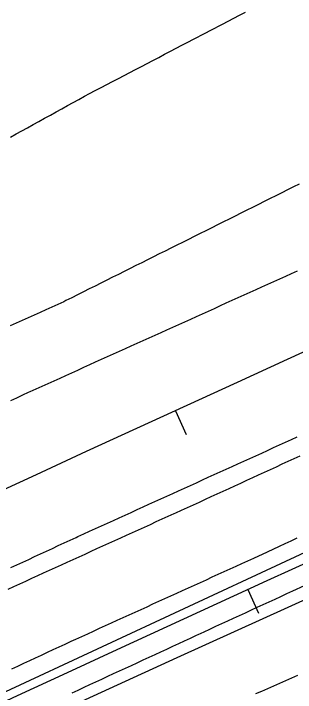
# Model space of a CAD drawing. Extents: x 1901471 to 1963503, y 756461 to 799997.
# Drawn here: x 1929120.7 to 1929164, y 772872.8 to 772976.9 of the extents above; entities that cross this region are included whole.
import ezdxf

# ---------------------------------------------------------------- set-up
doc = ezdxf.new("R2010")
doc.units = 0
for name, color, linetype in [('RD_EX_DR_ErosCtrl', 7, 'Continuous'), ('RD_EX_Fence_Other', 7, 'Continuous'), ('RD_EX_H2O', 7, 'Continuous'), ('RD_EX_Road', 7, 'Continuous'), ('RD_HC_Cl', 7, 'Continuous'), ('RD_HC_Data_Tic', 7, 'Continuous')]:
    doc.layers.add(name, color=color, linetype=linetype)

msp = doc.modelspace()

# ---------------------------------------------------------------- linework, layer by layer
at = {"layer": 'RD_EX_DR_ErosCtrl'}
for points in [[(1929120.49, 772876.41), (1929121.39, 772876.83), (1929122.3, 772877.25), (1929123.21, 772877.67), (1929124.11, 772878.09), (1929125.02, 772878.51), (1929125.93, 772878.94), (1929126.83, 772879.36), (1929127.74, 772879.78), (1929128.65, 772880.2), (1929129.55, 772880.62), (1929130.28, 772880.96), (1929131.19, 772881.38), (1929132.1, 772881.79), (1929133.01, 772882.2), (1929133.92, 772882.62), (1929134.83, 772883.03), (1929135.74, 772883.45), (1929136.65, 772883.86), (1929137.56, 772884.28), (1929138.47, 772884.69), (1929139.38, 772885.1), (1929140.3, 772885.52), (1929141.21, 772885.93), (1929142.12, 772886.35), (1929143.03, 772886.76), (1929143.03, 772886.76), (1929143.94, 772887.18), (1929144.85, 772887.59), (1929145.76, 772888), (1929146.67, 772888.42), (1929147.58, 772888.83), (1929148.49, 772889.25), (1929149.4, 772889.66), (1929150.31, 772890.08), (1929151.22, 772890.49), (1929152.13, 772890.9), (1929153.04, 772891.32), (1929153.95, 772891.73), (1929154.86, 772892.15), (1929155.77, 772892.56), (1929156.68, 772892.98), (1929157.59, 772893.39), (1929159.69, 772894.36), (1929161.5, 772895.21), (1929162.4, 772895.63), (1929163.31, 772896.06), (1929164.21, 772896.48)], [(1929165.33, 772889.15), (1929163.51, 772888.31), (1929162.61, 772887.89), (1929161.7, 772887.47), (1929160.79, 772887.06), (1929159.88, 772886.64), (1929158.98, 772886.22), (1929158.07, 772885.8), (1929157.16, 772885.38), (1929156.25, 772884.96), (1929155.34, 772884.54), (1929154.44, 772884.12), (1929153.53, 772883.7), (1929152.62, 772883.29), (1929151.71, 772882.87), (1929150.81, 772882.45), (1929149.9, 772882.03), (1929148.99, 772881.61), (1929148.73, 772881.49), (1929147.82, 772881.07), (1929146.92, 772880.65), (1929146.01, 772880.23), (1929145.1, 772879.81), (1929144.19, 772879.39), (1929143.29, 772878.97), (1929142.38, 772878.55), (1929141.47, 772878.13), (1929140.56, 772877.71), (1929139.66, 772877.29), (1929138.75, 772876.87), (1929137.84, 772876.45), (1929136.94, 772876.03), (1929136.03, 772875.62), (1929135.12, 772875.2), (1929134.21, 772874.78), (1929133.31, 772874.36), (1929133.31, 772874.36), (1929132.4, 772873.94), (1929131.49, 772873.52), (1929130.58, 772873.1), (1929129.68, 772872.68)]]:
    msp.add_lwpolyline(points, dxfattribs=at)
at = {"layer": 'RD_EX_Fence_Other'}
msp.add_lwpolyline([(1929453.99, 773013.49), (1929412.77, 772996.52), (1929365.54, 772976.46), (1929321.78, 772956.9), (1929278.58, 772938), (1929242.37, 772921.66), (1929193.01, 772899.52), (1929145.79, 772878.08), (1929093.85, 772854.28), (1929052.45, 772835.2), (1929005.86, 772812.62), (1928965.16, 772793.26), (1928917.87, 772770.09), (1928867.58, 772745.7)], dxfattribs=at)
at = {"layer": 'RD_EX_H2O'}
for points in [[(1929120.24, 772957.98), (1929121.12, 772958.47), (1929121.12, 772958.47), (1929122, 772958.95), (1929122.87, 772959.43), (1929123.75, 772959.91), (1929124.62, 772960.39), (1929125.5, 772960.88), (1929126.38, 772961.36), (1929127.25, 772961.84), (1929128.13, 772962.32), (1929129, 772962.81), (1929129.88, 772963.29), (1929130.76, 772963.77), (1929131.63, 772964.25), (1929132.38, 772964.66), (1929133.26, 772965.13), (1929134.15, 772965.59), (1929135.03, 772966.05), (1929135.92, 772966.52), (1929136.81, 772966.98), (1929137.69, 772967.44), (1929138.58, 772967.91), (1929139.46, 772968.37), (1929140.35, 772968.83), (1929141.24, 772969.3), (1929142.12, 772969.76), (1929143.01, 772970.22), (1929143.89, 772970.69), (1929144.78, 772971.15), (1929145.67, 772971.61), (1929146.55, 772972.08), (1929147.44, 772972.54), (1929148.32, 772973), (1929150.1, 772973.93), (1929150.98, 772974.39), (1929152.76, 772975.32), (1929153.64, 772975.78), (1929154.53, 772976.25), (1929155.41, 772976.71), (1929156.3, 772977.17)], [(1929119.57, 772872.9), (1929189.85, 772905.66)]]:
    msp.add_lwpolyline(points, dxfattribs=at)
at = {"layer": 'RD_EX_Road'}
for points in [[(1929164.55, 772950.77), (1929163.65, 772950.33), (1929162.76, 772949.88), (1929161.86, 772949.43), (1929160.97, 772948.99), (1929160.07, 772948.54), (1929159.18, 772948.09), (1929158.29, 772947.65), (1929157.39, 772947.2), (1929156.5, 772946.75), (1929155.6, 772946.3), (1929154.71, 772945.86), (1929153.81, 772945.41), (1929152.92, 772944.96), (1929152.02, 772944.52), (1929151.13, 772944.07), (1929150.24, 772943.62), (1929149.34, 772943.17), (1929148.45, 772942.73), (1929147.55, 772942.28), (1929146.66, 772941.83), (1929145.76, 772941.39), (1929144.87, 772940.94), (1929143.98, 772940.49), (1929143.08, 772940.05), (1929142.19, 772939.6), (1929141.29, 772939.15), (1929140.4, 772938.7), (1929139.5, 772938.26), (1929138.61, 772937.81), (1929137.72, 772937.36), (1929136.82, 772936.92), (1929135.93, 772936.47), (1929135.03, 772936.02), (1929134.14, 772935.57), (1929133.24, 772935.13), (1929132.35, 772934.68), (1929131.46, 772934.23), (1929130.56, 772933.79), (1929129.67, 772933.34), (1929128.77, 772932.89), (1929128.43, 772932.72), (1929127.52, 772932.31), (1929126.61, 772931.9), (1929125.7, 772931.48), (1929124.79, 772931.07), (1929123.88, 772930.66), (1929122.96, 772930.25), (1929122.05, 772929.83), (1929121.14, 772929.42), (1929120.23, 772929.01)], [(1929120.32, 772917.58), (1929121.23, 772918), (1929122.13, 772918.42), (1929123.04, 772918.84), (1929123.3, 772918.96), (1929124.21, 772919.37), (1929125.12, 772919.78), (1929126.03, 772920.2), (1929126.94, 772920.61), (1929127.86, 772921.02), (1929128.77, 772921.43), (1929129.68, 772921.84), (1929130.59, 772922.25), (1929131.5, 772922.66), (1929132.41, 772923.07), (1929133.32, 772923.49), (1929134.23, 772923.9), (1929135.15, 772924.31), (1929136.06, 772924.72), (1929136.97, 772925.13), (1929137.88, 772925.54), (1929138.79, 772925.95), (1929139.7, 772926.37), (1929140.61, 772926.78), (1929141.52, 772927.19), (1929142.44, 772927.6), (1929143.35, 772928.01), (1929144.26, 772928.42), (1929145.17, 772928.83), (1929146.08, 772929.25), (1929146.99, 772929.66), (1929147.9, 772930.07), (1929148.81, 772930.48), (1929149.73, 772930.89), (1929150.64, 772931.3), (1929151.55, 772931.71), (1929152.46, 772932.13), (1929153.37, 772932.54), (1929154.28, 772932.95), (1929155.19, 772933.36), (1929156.1, 772933.77), (1929157.01, 772934.18), (1929157.93, 772934.59), (1929158.84, 772935), (1929159.75, 772935.42), (1929160.66, 772935.83), (1929161.57, 772936.24), (1929162.48, 772936.65), (1929163.39, 772937.06), (1929164.3, 772937.47)], [(1929120.33, 772891.93), (1929121.24, 772892.35), (1929122.15, 772892.77), (1929123.05, 772893.2), (1929123.96, 772893.62), (1929124.87, 772894.04), (1929125.77, 772894.46), (1929126.68, 772894.88), (1929127.59, 772895.3), (1929128.49, 772895.73), (1929129.4, 772896.15), (1929130.31, 772896.57), (1929130.58, 772896.69), (1929131.49, 772897.11), (1929132.4, 772897.52), (1929133.31, 772897.93), (1929134.22, 772898.35), (1929135.13, 772898.76), (1929136.04, 772899.17), (1929136.95, 772899.59), (1929137.86, 772900), (1929138.77, 772900.41), (1929139.68, 772900.83), (1929140.59, 772901.24), (1929141.5, 772901.65), (1929142.41, 772902.07), (1929143.32, 772902.48), (1929144.23, 772902.89), (1929145.14, 772903.31), (1929146.05, 772903.72), (1929146.96, 772904.13), (1929147.87, 772904.55), (1929148.78, 772904.96), (1929149.69, 772905.38), (1929150.6, 772905.79), (1929151.51, 772906.2), (1929152.42, 772906.62), (1929153.33, 772907.03), (1929154.24, 772907.44), (1929155.15, 772907.86), (1929156.06, 772908.27), (1929156.97, 772908.68), (1929157.88, 772909.1), (1929158.79, 772909.51), (1929159.7, 772909.92), (1929160.61, 772910.34), (1929161.53, 772910.75), (1929162.44, 772911.16), (1929163.35, 772911.58), (1929164.26, 772911.99)], [(1929119.88, 772888.63), (1929120.79, 772889.05), (1929121.7, 772889.46), (1929122.61, 772889.87), (1929123.52, 772890.29), (1929124.43, 772890.7), (1929125.34, 772891.12), (1929126.25, 772891.53), (1929127.16, 772891.94), (1929128.07, 772892.36), (1929128.98, 772892.77), (1929129.89, 772893.19), (1929130.8, 772893.6), (1929131.71, 772894.01), (1929132.62, 772894.43), (1929133.53, 772894.84), (1929134.44, 772895.25), (1929135.35, 772895.67), (1929136.26, 772896.08), (1929137.17, 772896.5), (1929138.08, 772896.91), (1929138.99, 772897.32), (1929139.9, 772897.74), (1929140.81, 772898.15), (1929141.72, 772898.56), (1929142.63, 772898.98), (1929143.54, 772899.39), (1929144.45, 772899.81), (1929145.36, 772900.22), (1929145.6, 772900.33), (1929146.51, 772900.74), (1929147.42, 772901.16), (1929148.33, 772901.58), (1929149.24, 772901.99), (1929150.15, 772902.41), (1929151.05, 772902.83), (1929151.96, 772903.24), (1929152.87, 772903.66), (1929153.78, 772904.08), (1929154.69, 772904.49), (1929155.6, 772904.91), (1929156.51, 772905.33), (1929157.42, 772905.74), (1929158.32, 772906.16), (1929159.23, 772906.58), (1929160.14, 772906.99), (1929161.05, 772907.41), (1929161.96, 772907.83), (1929162.87, 772908.24), (1929163.78, 772908.66), (1929164.69, 772909.08)], [(1929157.92, 772872.59), (1929158.84, 772872.99), (1929159.75, 772873.4), (1929160.66, 772873.8), (1929161.58, 772874.21), (1929162.49, 772874.61), (1929163.41, 772875.02), (1929164.32, 772875.42)]]:
    msp.add_lwpolyline(points, dxfattribs=at)
at = {"layer": 'RD_HC_Cl'}
for centre, radius, start, end in [((1933934.02, 762479.74), 11482.38, 112.01316, 122.84589), ((1933920.67, 762509.14), 11420.5, 112.014247, 122.846378), ((1933910.03, 762523.4), 11373.86, 112.013249, 123.541888)]:
    msp.add_arc(centre, radius, start, end, dxfattribs=at)
at = {"layer": 'RD_HC_Data_Tic'}
for p, q in [((1929145.55, 772916), (1929147.22, 772912.37)), ((1929156.65, 772888.55), (1929158.32, 772884.92))]:
    msp.add_line(p, q, dxfattribs=at)

doc.saveas('drawing.dxf')
